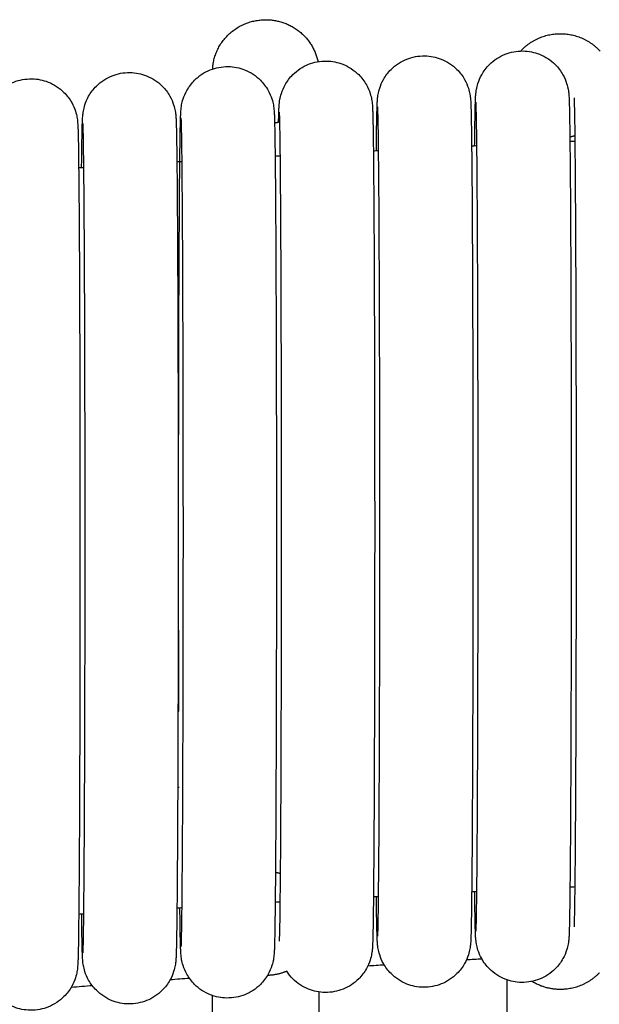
# Model space of a CAD drawing. Header units: millimetres. Extents: x -31695 to -19845, y -5614 to 7253.
# Tile 405 of 432: x -22256 to -22234, y 5516 to 5553. Entities that reach past the tile are written whole.
import ezdxf

# ---------------------------------------------------------------- set-up
doc = ezdxf.new("R2010")
doc.units = ezdxf.units.MM
doc.layers.add('2d', color=7, linetype='Continuous', true_color=0x000000)

msp = doc.modelspace()

# ---------------------------------------------------------------- linework, layer by layer
at = {"layer": '2d', "linetype": 'Continuous', "lineweight": -3}
for points, weights, knots in [([(-22248.685, 5550.996), (-22248.584, 5552.848), (-22246.688, 5552.848), (-22245.045, 5552.848), (-22244.726, 5551.272)], [0.979000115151, 0.718012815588, 1, 0.746140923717, 0.932335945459], [0.6400164, 0.6400164, 0.6400164, 0.9424778, 0.9424778, 1.2147688, 1.2147688, 1.2147688]), ([(-22237.1, 5551.672), (-22236.504, 5552.323), (-22235.611, 5552.323), (-22234.71, 5552.323), (-22234.113, 5551.662)], [0.854187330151, 0.843918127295, 1, 0.842737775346, 0.854352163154], [0.7750633, 0.7750633, 0.7750633, 0.9424778, 0.9424778, 1.1111583, 1.1111583, 1.1111583]), ([(-22234.146, 5517.034), (-22234.739, 5516.409), (-22235.611, 5516.409), (-22236.189, 5516.409), (-22236.678, 5516.711)], [0.853842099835, 0.847051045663, 1, 0.893084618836, 0.864224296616], [1.4067422, 1.4067422, 1.4067422, 1.5707963, 1.5707963, 1.6854745, 1.6854745, 1.6854745])]:
    msp.add_rational_spline(points, weights, degree=2, knots=knots, dxfattribs=at)
for points, knots in [([(-22242.528, 5547.93), (-22242.525, 5548.201), (-22242.522, 5548.446), (-22242.514, 5549.044), (-22242.508, 5549.326), (-22242.5, 5549.6), (-22242.498, 5549.654), (-22242.493, 5549.753), (-22242.489, 5549.821), (-22242.481, 5549.915), (-22242.476, 5549.966), (-22242.449, 5550.113), (-22242.433, 5550.186), (-22242.371, 5550.378), (-22242.322, 5550.493), (-22242.186, 5550.735), (-22242.088, 5550.865), (-22241.974, 5550.979), (-22241.806, 5551.148), (-22241.603, 5551.281), (-22241.176, 5551.45), (-22240.957, 5551.492), (-22240.705, 5551.491), (-22240.495, 5551.488), (-22240.287, 5551.446), (-22239.869, 5551.281), (-22239.667, 5551.148), (-22239.498, 5550.979), (-22239.385, 5550.865), (-22239.286, 5550.735), (-22239.151, 5550.493), (-22239.102, 5550.378), (-22239.04, 5550.186), (-22239.024, 5550.113), (-22238.997, 5549.965), (-22238.992, 5549.914), (-22238.983, 5549.821), (-22238.98, 5549.753), (-22238.975, 5549.654), (-22238.973, 5549.599), (-22238.965, 5549.325), (-22238.959, 5549.043), (-22238.942, 5547.858), (-22238.932, 5546.664), (-22238.923, 5545.137), (-22238.907, 5542.174), (-22238.897, 5538.164), (-22238.897, 5533.99)], [71.975022, 71.975022, 71.975022, 71.975022, 73.722221, 73.722221, 76.812828, 76.812828, 77.821616, 77.821616, 78.635035, 78.635035, 79.138582, 79.138582, 79.484469, 79.484469, 79.883884, 79.883884, 80.414377, 80.414377, 80.414377, 81.13628, 81.13628, 81.832742, 81.832742, 81.832742, 82.466199, 82.466199, 83.187889, 83.187889, 83.187889, 83.716972, 83.716972, 84.115326, 84.115326, 84.460294, 84.460294, 84.965616, 84.965616, 85.777531, 85.777531, 86.786727, 86.786727, 89.879203, 89.879203, 96.371637, 96.371637, 96.371637, 109.070334, 109.070334, 109.070334, 109.070334]), ([(-22238.833, 5548.114), (-22238.83, 5548.384), (-22238.827, 5548.628), (-22238.818, 5549.225), (-22238.813, 5549.507), (-22238.804, 5549.781), (-22238.802, 5549.835), (-22238.798, 5549.934), (-22238.794, 5550.003), (-22238.785, 5550.096), (-22238.781, 5550.147), (-22238.753, 5550.294), (-22238.737, 5550.367), (-22238.675, 5550.56), (-22238.627, 5550.674), (-22238.491, 5550.916), (-22238.393, 5551.046), (-22238.279, 5551.16), (-22238.11, 5551.329), (-22237.908, 5551.462), (-22237.48, 5551.631), (-22237.262, 5551.673), (-22237.01, 5551.673), (-22236.8, 5551.669), (-22236.592, 5551.627), (-22236.174, 5551.462), (-22235.972, 5551.329), (-22235.803, 5551.16), (-22235.689, 5551.046), (-22235.591, 5550.916), (-22235.455, 5550.674), (-22235.407, 5550.56), (-22235.345, 5550.367), (-22235.328, 5550.294), (-22235.301, 5550.146), (-22235.297, 5550.095), (-22235.288, 5550.002), (-22235.284, 5549.934), (-22235.28, 5549.835), (-22235.278, 5549.781), (-22235.269, 5549.506), (-22235.264, 5549.224), (-22235.247, 5548.039), (-22235.237, 5546.845), (-22235.228, 5545.319), (-22235.211, 5542.355), (-22235.202, 5538.345), (-22235.202, 5534.171)], [71.981782, 71.981782, 71.981782, 71.981782, 73.722221, 73.722221, 76.812828, 76.812828, 77.821616, 77.821616, 78.635035, 78.635035, 79.138582, 79.138582, 79.484469, 79.484469, 79.883884, 79.883884, 80.414377, 80.414377, 80.414377, 81.13628, 81.13628, 81.832742, 81.832742, 81.832742, 82.466199, 82.466199, 83.187889, 83.187889, 83.187889, 83.716972, 83.716972, 84.115326, 84.115326, 84.460294, 84.460294, 84.965616, 84.965616, 85.777531, 85.777531, 86.786727, 86.786727, 89.879203, 89.879203, 96.371637, 96.371637, 96.371637, 109.070334, 109.070334, 109.070334, 109.070334]), ([(-22249.956, 5526.867), (-22249.961, 5528.952), (-22249.964, 5531.245), (-22249.964, 5533.589), (-22249.964, 5537.763), (-22249.955, 5541.773), (-22249.938, 5544.736), (-22249.93, 5546.262), (-22249.919, 5547.455), (-22249.902, 5548.639), (-22249.897, 5548.922), (-22249.889, 5549.196), (-22249.887, 5549.25), (-22249.882, 5549.349), (-22249.878, 5549.417), (-22249.869, 5549.511), (-22249.865, 5549.562), (-22249.838, 5549.708), (-22249.821, 5549.782), (-22249.759, 5549.974), (-22249.711, 5550.089), (-22249.575, 5550.331), (-22249.477, 5550.461), (-22249.363, 5550.575), (-22249.194, 5550.744), (-22248.992, 5550.877), (-22248.564, 5551.046), (-22248.346, 5551.088), (-22248.094, 5551.087), (-22247.884, 5551.084), (-22247.676, 5551.042), (-22247.258, 5550.877), (-22247.056, 5550.744), (-22246.887, 5550.575), (-22246.773, 5550.461), (-22246.675, 5550.331), (-22246.54, 5550.089), (-22246.491, 5549.974), (-22246.429, 5549.782), (-22246.413, 5549.708), (-22246.385, 5549.561), (-22246.381, 5549.51), (-22246.372, 5549.417), (-22246.368, 5549.349), (-22246.364, 5549.25), (-22246.362, 5549.195), (-22246.353, 5548.921), (-22246.348, 5548.638), (-22246.331, 5547.454), (-22246.321, 5546.26), (-22246.312, 5544.733), (-22246.295, 5541.77), (-22246.286, 5537.76), (-22246.286, 5533.586)], [47.402398, 47.402398, 47.402398, 47.402398, 54.535167, 54.535167, 54.535167, 67.233865, 67.233865, 67.233865, 73.722221, 73.722221, 76.812828, 76.812828, 77.821616, 77.821616, 78.635035, 78.635035, 79.138582, 79.138582, 79.484469, 79.484469, 79.883884, 79.883884, 80.414377, 80.414377, 80.414377, 81.13628, 81.13628, 81.832742, 81.832742, 81.832742, 82.466199, 82.466199, 83.187889, 83.187889, 83.187889, 83.716972, 83.716972, 84.115326, 84.115326, 84.460294, 84.460294, 84.965616, 84.965616, 85.777531, 85.777531, 86.786727, 86.786727, 89.879203, 89.879203, 96.371637, 96.371637, 96.371637, 109.070334, 109.070334, 109.070334, 109.070334]), ([(-22246.205, 5548.993), (-22246.202, 5549.126), (-22246.2, 5549.24), (-22246.195, 5549.405), (-22246.193, 5549.459), (-22246.188, 5549.558), (-22246.184, 5549.626), (-22246.175, 5549.72), (-22246.171, 5549.77), (-22246.144, 5549.917), (-22246.128, 5549.991), (-22246.065, 5550.183), (-22246.017, 5550.298), (-22245.881, 5550.54), (-22245.783, 5550.67), (-22245.669, 5550.784), (-22245.5, 5550.953), (-22245.298, 5551.086), (-22244.87, 5551.255), (-22244.652, 5551.297), (-22244.4, 5551.296), (-22244.19, 5551.293), (-22243.982, 5551.251), (-22243.564, 5551.086), (-22243.362, 5550.953), (-22243.193, 5550.784), (-22243.079, 5550.67), (-22242.981, 5550.54), (-22242.846, 5550.298), (-22242.797, 5550.183), (-22242.735, 5549.991), (-22242.719, 5549.917), (-22242.691, 5549.77), (-22242.687, 5549.719), (-22242.678, 5549.626), (-22242.674, 5549.558), (-22242.67, 5549.459), (-22242.668, 5549.404), (-22242.659, 5549.13), (-22242.654, 5548.847), (-22242.637, 5547.663), (-22242.627, 5546.469), (-22242.618, 5544.942), (-22242.602, 5541.979), (-22242.592, 5537.969), (-22242.592, 5533.795), (-22242.592, 5529.621), (-22242.602, 5525.612), (-22242.618, 5522.649), (-22242.627, 5521.122), (-22242.637, 5519.929), (-22242.654, 5518.745), (-22242.659, 5518.462), (-22242.668, 5518.188), (-22242.67, 5518.134), (-22242.674, 5518.035), (-22242.678, 5517.967), (-22242.687, 5517.873), (-22242.692, 5517.823), (-22242.719, 5517.676), (-22242.735, 5517.603), (-22242.797, 5517.41), (-22242.846, 5517.295), (-22242.981, 5517.053), (-22243.079, 5516.923), (-22243.193, 5516.809), (-22243.362, 5516.64), (-22243.564, 5516.508), (-22243.992, 5516.338), (-22244.211, 5516.296), (-22244.463, 5516.297), (-22244.672, 5516.3), (-22244.88, 5516.342), (-22245.298, 5516.508), (-22245.5, 5516.64), (-22245.669, 5516.809), (-22245.756, 5516.896), (-22245.833, 5516.992), (-22245.899, 5517.093)], [-33.710702, -33.710702, -33.710702, -33.710702, -32.257505, -32.257505, -31.248718, -31.248718, -30.435299, -30.435299, -29.931752, -29.931752, -29.585865, -29.585865, -29.18645, -29.18645, -28.655957, -28.655957, -28.655957, -27.934054, -27.934054, -27.237592, -27.237592, -27.237592, -26.604135, -26.604135, -25.882445, -25.882445, -25.882445, -25.353362, -25.353362, -24.955008, -24.955008, -24.61004, -24.61004, -24.104718, -24.104718, -23.292803, -23.292803, -22.283607, -22.283607, -19.191131, -19.191131, -12.698697, -12.698697, -12.698697, 0, 0, 0, 12.698698, 12.698698, 12.698698, 19.187054, 19.187054, 22.277662, 22.277662, 23.286449, 23.286449, 24.099868, 24.099868, 24.603415, 24.603415, 24.949302, 24.949302, 25.348717, 25.348717, 25.87921, 25.87921, 25.87921, 26.601113, 26.601113, 27.297575, 27.297575, 27.297575, 27.931032, 27.931032, 28.652722, 28.652722, 28.652722, 29.054683, 29.054683, 29.054683, 29.054683]), ([(-22253.61, 5547.294), (-22253.607, 5547.569), (-22253.604, 5547.816), (-22253.595, 5548.417), (-22253.59, 5548.699), (-22253.582, 5548.973), (-22253.58, 5549.027), (-22253.575, 5549.126), (-22253.571, 5549.195), (-22253.562, 5549.288), (-22253.558, 5549.339), (-22253.531, 5549.486), (-22253.515, 5549.559), (-22253.453, 5549.752), (-22253.404, 5549.866), (-22253.268, 5550.108), (-22253.17, 5550.238), (-22253.056, 5550.352), (-22252.888, 5550.521), (-22252.685, 5550.654), (-22252.258, 5550.823), (-22252.039, 5550.865), (-22251.787, 5550.865), (-22251.577, 5550.861), (-22251.369, 5550.819), (-22250.951, 5550.654), (-22250.749, 5550.521), (-22250.58, 5550.352), (-22250.467, 5550.238), (-22250.368, 5550.108), (-22250.233, 5549.866), (-22250.184, 5549.752), (-22250.122, 5549.559), (-22250.106, 5549.486), (-22250.079, 5549.338), (-22250.074, 5549.287), (-22250.065, 5549.194), (-22250.062, 5549.126), (-22250.057, 5549.027), (-22250.055, 5548.973), (-22250.047, 5548.698), (-22250.041, 5548.416), (-22250.024, 5547.231), (-22250.014, 5546.037), (-22250.005, 5544.511), (-22249.989, 5541.547), (-22249.979, 5537.537), (-22249.979, 5533.363)], [71.956658, 71.956658, 71.956658, 71.956658, 73.722221, 73.722221, 76.812828, 76.812828, 77.821616, 77.821616, 78.635035, 78.635035, 79.138582, 79.138582, 79.484469, 79.484469, 79.883884, 79.883884, 80.414377, 80.414377, 80.414377, 81.13628, 81.13628, 81.832742, 81.832742, 81.832742, 82.466199, 82.466199, 83.187889, 83.187889, 83.187889, 83.716972, 83.716972, 84.115326, 84.115326, 84.460294, 84.460294, 84.965616, 84.965616, 85.777531, 85.777531, 86.786727, 86.786727, 89.879203, 89.879203, 96.371637, 96.371637, 96.371637, 109.070334, 109.070334, 109.070334, 109.070334]), ([(-22256.46, 5550.349), (-22256.364, 5550.411), (-22256.262, 5550.463), (-22255.95, 5550.587), (-22255.731, 5550.628), (-22255.479, 5550.628), (-22255.269, 5550.624), (-22255.062, 5550.583), (-22254.644, 5550.417), (-22254.441, 5550.284), (-22254.273, 5550.115), (-22254.159, 5550.002), (-22254.061, 5549.871), (-22253.925, 5549.629), (-22253.876, 5549.515), (-22253.814, 5549.322), (-22253.798, 5549.249), (-22253.771, 5549.102), (-22253.766, 5549.051), (-22253.758, 5548.957), (-22253.754, 5548.889), (-22253.749, 5548.79), (-22253.747, 5548.736), (-22253.739, 5548.461), (-22253.733, 5548.179), (-22253.717, 5546.994), (-22253.706, 5545.801), (-22253.698, 5544.274), (-22253.681, 5541.31), (-22253.672, 5537.3), (-22253.672, 5533.127), (-22253.672, 5528.953), (-22253.681, 5524.943), (-22253.698, 5521.98), (-22253.706, 5520.454), (-22253.717, 5519.26), (-22253.733, 5518.076), (-22253.739, 5517.794), (-22253.747, 5517.52), (-22253.749, 5517.466), (-22253.754, 5517.367), (-22253.758, 5517.298), (-22253.767, 5517.205), (-22253.771, 5517.154), (-22253.798, 5517.007), (-22253.814, 5516.934), (-22253.876, 5516.741), (-22253.925, 5516.627), (-22254.061, 5516.385), (-22254.159, 5516.255), (-22254.273, 5516.141), (-22254.441, 5515.972), (-22254.644, 5515.839), (-22255.071, 5515.67), (-22255.29, 5515.628), (-22255.542, 5515.628), (-22255.752, 5515.632), (-22255.96, 5515.674), (-22256.378, 5515.839), (-22256.58, 5515.972), (-22256.749, 5516.141), (-22256.785, 5516.177), (-22256.82, 5516.216), (-22256.853, 5516.255)], [-28.280101, -28.280101, -28.280101, -28.280101, -27.934054, -27.934054, -27.237592, -27.237592, -27.237592, -26.604135, -26.604135, -25.882445, -25.882445, -25.882445, -25.353362, -25.353362, -24.955008, -24.955008, -24.61004, -24.61004, -24.104718, -24.104718, -23.292803, -23.292803, -22.283607, -22.283607, -19.191131, -19.191131, -12.698697, -12.698697, -12.698697, 0, 0, 0, 12.698698, 12.698698, 12.698698, 19.187054, 19.187054, 22.277662, 22.277662, 23.286449, 23.286449, 24.099868, 24.099868, 24.603415, 24.603415, 24.949302, 24.949302, 25.348717, 25.348717, 25.87921, 25.87921, 25.87921, 26.601113, 26.601113, 27.297575, 27.297575, 27.297575, 27.931032, 27.931032, 28.652722, 28.652722, 28.652722, 28.822769, 28.822769, 28.822769, 28.822769]), ([(-22238.702, 5534.171), (-22238.702, 5538.338), (-22238.711, 5542.345), (-22238.728, 5545.299), (-22238.738, 5547.057), (-22238.75, 5548.385), (-22238.769, 5549.429), (-22238.775, 5549.652), (-22238.78, 5549.75)], [0, 0, 0, 0, 12.967343, 12.967343, 12.967343, 20.739773, 20.739773, 23.783996, 23.783996, 23.783996, 23.783996]), ([(-22235.006, 5534.339), (-22235.006, 5538.506), (-22235.015, 5542.512), (-22235.032, 5545.466), (-22235.042, 5547.224), (-22235.054, 5548.552), (-22235.072, 5549.596), (-22235.079, 5549.819), (-22235.084, 5549.918)], [0, 0, 0, 0, 12.967343, 12.967343, 12.967343, 20.739773, 20.739773, 23.783996, 23.783996, 23.783996, 23.783996]), ([(-22246.092, 5533.795), (-22246.092, 5537.962), (-22246.102, 5541.969), (-22246.118, 5544.923), (-22246.128, 5546.681), (-22246.14, 5548.009), (-22246.159, 5549.052), (-22246.165, 5549.276), (-22246.17, 5549.374)], [0, 0, 0, 0, 12.967343, 12.967343, 12.967343, 20.739773, 20.739773, 23.783996, 23.783996, 23.783996, 23.783996]), ([(-22242.397, 5533.99), (-22242.397, 5538.157), (-22242.407, 5542.164), (-22242.423, 5545.118), (-22242.433, 5546.876), (-22242.446, 5548.204), (-22242.464, 5549.248), (-22242.47, 5549.471), (-22242.475, 5549.569)], [0, 0, 0, 0, 12.967343, 12.967343, 12.967343, 20.739773, 20.739773, 23.783996, 23.783996, 23.783996, 23.783996]), ([(-22253.479, 5533.363), (-22253.479, 5537.53), (-22253.489, 5541.537), (-22253.505, 5544.491), (-22253.515, 5546.249), (-22253.528, 5547.577), (-22253.546, 5548.621), (-22253.552, 5548.844), (-22253.557, 5548.942)], [0, 0, 0, 0, 12.967343, 12.967343, 12.967343, 20.739773, 20.739773, 23.783996, 23.783996, 23.783996, 23.783996]), ([(-22249.786, 5533.586), (-22249.786, 5537.753), (-22249.796, 5541.76), (-22249.812, 5544.714), (-22249.822, 5546.472), (-22249.834, 5547.8), (-22249.853, 5548.843), (-22249.859, 5549.067), (-22249.864, 5549.165)], [0, 0, 0, 0, 12.967343, 12.967343, 12.967343, 20.739773, 20.739773, 23.783996, 23.783996, 23.783996, 23.783996]), ([(-22235.202, 5534.171), (-22235.202, 5529.997), (-22235.211, 5525.988), (-22235.228, 5523.025), (-22235.237, 5521.498), (-22235.247, 5520.305), (-22235.264, 5519.121), (-22235.269, 5518.839), (-22235.278, 5518.564), (-22235.28, 5518.51), (-22235.284, 5518.411), (-22235.288, 5518.343), (-22235.297, 5518.25), (-22235.301, 5518.199), (-22235.328, 5518.052), (-22235.345, 5517.979), (-22235.407, 5517.786), (-22235.455, 5517.672), (-22235.591, 5517.43), (-22235.689, 5517.299), (-22235.803, 5517.186), (-22235.972, 5517.017), (-22236.174, 5516.884), (-22236.602, 5516.714), (-22236.82, 5516.673), (-22237.072, 5516.673), (-22237.282, 5516.677), (-22237.49, 5516.718), (-22237.908, 5516.884), (-22238.11, 5517.017), (-22238.279, 5517.186), (-22238.393, 5517.299), (-22238.491, 5517.43), (-22238.627, 5517.672), (-22238.675, 5517.786), (-22238.737, 5517.979), (-22238.753, 5518.052), (-22238.781, 5518.2), (-22238.785, 5518.25), (-22238.794, 5518.344), (-22238.798, 5518.412), (-22238.802, 5518.511), (-22238.804, 5518.565), (-22238.813, 5518.84), (-22238.818, 5519.122), (-22238.826, 5519.678), (-22238.828, 5519.871), (-22238.831, 5520.081)], [0, 0, 0, 0, 12.698698, 12.698698, 12.698698, 19.187054, 19.187054, 22.277662, 22.277662, 23.286449, 23.286449, 24.099868, 24.099868, 24.603415, 24.603415, 24.949302, 24.949302, 25.348717, 25.348717, 25.87921, 25.87921, 25.87921, 26.601113, 26.601113, 27.297575, 27.297575, 27.297575, 27.931032, 27.931032, 28.652722, 28.652722, 28.652722, 29.181805, 29.181805, 29.580159, 29.580159, 29.925127, 29.925127, 30.430449, 30.430449, 31.242364, 31.242364, 32.25156, 32.25156, 35.344036, 35.344036, 36.751436, 36.751436, 36.751436, 36.751436]), ([(-22238.78, 5518.596), (-22238.777, 5518.644), (-22238.776, 5518.686), (-22238.771, 5518.848), (-22238.767, 5519.009), (-22238.75, 5519.959), (-22238.738, 5521.287), (-22238.728, 5523.045), (-22238.711, 5525.998), (-22238.702, 5530.004), (-22238.702, 5534.171)], [3.382838, 3.382838, 3.382838, 3.382838, 4.385952, 4.385952, 6.466044, 6.466044, 14.246477, 14.246477, 14.246477, 27.20762, 27.20762, 27.20762, 27.20762]), ([(-22235.084, 5518.763), (-22235.081, 5518.811), (-22235.079, 5518.854), (-22235.074, 5519.015), (-22235.071, 5519.177), (-22235.054, 5520.127), (-22235.042, 5521.454), (-22235.032, 5523.212), (-22235.015, 5526.165), (-22235.006, 5530.172), (-22235.006, 5534.339)], [3.382838, 3.382838, 3.382838, 3.382838, 4.385952, 4.385952, 6.466044, 6.466044, 14.246477, 14.246477, 14.246477, 27.20762, 27.20762, 27.20762, 27.20762]), ([(-22246.17, 5518.219), (-22246.167, 5518.267), (-22246.166, 5518.31), (-22246.161, 5518.472), (-22246.157, 5518.633), (-22246.141, 5519.583), (-22246.128, 5520.911), (-22246.118, 5522.668), (-22246.102, 5525.622), (-22246.092, 5529.628), (-22246.092, 5533.795)], [3.382838, 3.382838, 3.382838, 3.382838, 4.385952, 4.385952, 6.466044, 6.466044, 14.246477, 14.246477, 14.246477, 27.20762, 27.20762, 27.20762, 27.20762]), ([(-22238.897, 5533.99), (-22238.897, 5529.816), (-22238.907, 5525.807), (-22238.923, 5522.844), (-22238.932, 5521.317), (-22238.942, 5520.124), (-22238.959, 5518.94), (-22238.965, 5518.658), (-22238.973, 5518.383), (-22238.975, 5518.329), (-22238.98, 5518.23), (-22238.983, 5518.162), (-22238.992, 5518.068), (-22238.997, 5518.018), (-22239.024, 5517.871), (-22239.04, 5517.798), (-22239.102, 5517.605), (-22239.151, 5517.491), (-22239.286, 5517.248), (-22239.385, 5517.118), (-22239.498, 5517.004), (-22239.667, 5516.836), (-22239.869, 5516.703), (-22240.297, 5516.533), (-22240.516, 5516.492), (-22240.768, 5516.492), (-22240.978, 5516.496), (-22241.185, 5516.537), (-22241.603, 5516.703), (-22241.806, 5516.836), (-22241.974, 5517.004), (-22242.088, 5517.118), (-22242.186, 5517.248), (-22242.322, 5517.491), (-22242.371, 5517.605), (-22242.433, 5517.798), (-22242.449, 5517.871), (-22242.476, 5518.018), (-22242.481, 5518.069), (-22242.489, 5518.162), (-22242.493, 5518.231), (-22242.498, 5518.33), (-22242.5, 5518.384), (-22242.508, 5518.658), (-22242.514, 5518.941), (-22242.522, 5519.495), (-22242.524, 5519.684), (-22242.526, 5519.891)], [0, 0, 0, 0, 12.698698, 12.698698, 12.698698, 19.187054, 19.187054, 22.277662, 22.277662, 23.286449, 23.286449, 24.099868, 24.099868, 24.603415, 24.603415, 24.949302, 24.949302, 25.348717, 25.348717, 25.87921, 25.87921, 25.87921, 26.601113, 26.601113, 27.297575, 27.297575, 27.297575, 27.931032, 27.931032, 28.652722, 28.652722, 28.652722, 29.181805, 29.181805, 29.580159, 29.580159, 29.925127, 29.925127, 30.430449, 30.430449, 31.242364, 31.242364, 32.25156, 32.25156, 35.344036, 35.344036, 36.732367, 36.732367, 36.732367, 36.732367]), ([(-22242.475, 5518.414), (-22242.473, 5518.462), (-22242.471, 5518.505), (-22242.466, 5518.667), (-22242.462, 5518.828), (-22242.446, 5519.778), (-22242.433, 5521.106), (-22242.423, 5522.863), (-22242.407, 5525.817), (-22242.397, 5529.823), (-22242.397, 5533.99)], [3.382838, 3.382838, 3.382838, 3.382838, 4.385952, 4.385952, 6.466044, 6.466044, 14.246477, 14.246477, 14.246477, 27.20762, 27.20762, 27.20762, 27.20762]), ([(-22249.979, 5533.363), (-22249.979, 5529.189), (-22249.989, 5525.18), (-22250.005, 5522.217), (-22250.014, 5520.69), (-22250.024, 5519.497), (-22250.041, 5518.313), (-22250.047, 5518.031), (-22250.055, 5517.756), (-22250.057, 5517.702), (-22250.062, 5517.603), (-22250.065, 5517.535), (-22250.074, 5517.442), (-22250.079, 5517.391), (-22250.106, 5517.244), (-22250.122, 5517.171), (-22250.184, 5516.978), (-22250.233, 5516.864), (-22250.368, 5516.622), (-22250.467, 5516.491), (-22250.58, 5516.378), (-22250.749, 5516.209), (-22250.951, 5516.076), (-22251.379, 5515.906), (-22251.598, 5515.865), (-22251.85, 5515.865), (-22252.06, 5515.869), (-22252.267, 5515.91), (-22252.685, 5516.076), (-22252.888, 5516.209), (-22253.056, 5516.378), (-22253.17, 5516.491), (-22253.268, 5516.622), (-22253.404, 5516.864), (-22253.453, 5516.978), (-22253.515, 5517.171), (-22253.531, 5517.244), (-22253.558, 5517.391), (-22253.563, 5517.442), (-22253.571, 5517.536), (-22253.575, 5517.604), (-22253.58, 5517.703), (-22253.582, 5517.757), (-22253.59, 5518.032), (-22253.596, 5518.314), (-22253.603, 5518.86), (-22253.606, 5519.041), (-22253.608, 5519.237)], [0, 0, 0, 0, 12.698698, 12.698698, 12.698698, 19.187054, 19.187054, 22.277662, 22.277662, 23.286449, 23.286449, 24.099868, 24.099868, 24.603415, 24.603415, 24.949302, 24.949302, 25.348717, 25.348717, 25.87921, 25.87921, 25.87921, 26.601113, 26.601113, 27.297575, 27.297575, 27.297575, 27.931032, 27.931032, 28.652722, 28.652722, 28.652722, 29.181805, 29.181805, 29.580159, 29.580159, 29.925127, 29.925127, 30.430449, 30.430449, 31.242364, 31.242364, 32.25156, 32.25156, 35.344036, 35.344036, 36.672144, 36.672144, 36.672144, 36.672144]), ([(-22253.557, 5517.787), (-22253.555, 5517.836), (-22253.553, 5517.878), (-22253.548, 5518.04), (-22253.544, 5518.201), (-22253.528, 5519.151), (-22253.515, 5520.479), (-22253.505, 5522.237), (-22253.489, 5525.19), (-22253.479, 5529.196), (-22253.479, 5533.363)], [3.382838, 3.382838, 3.382838, 3.382838, 4.385952, 4.385952, 6.466044, 6.466044, 14.246477, 14.246477, 14.246477, 27.20762, 27.20762, 27.20762, 27.20762]), ([(-22246.286, 5533.586), (-22246.286, 5529.412), (-22246.295, 5525.403), (-22246.312, 5522.44), (-22246.321, 5520.913), (-22246.331, 5519.72), (-22246.348, 5518.536), (-22246.353, 5518.254), (-22246.362, 5517.979), (-22246.364, 5517.925), (-22246.368, 5517.826), (-22246.372, 5517.758), (-22246.381, 5517.664), (-22246.386, 5517.614), (-22246.413, 5517.467), (-22246.429, 5517.394), (-22246.491, 5517.201), (-22246.54, 5517.087), (-22246.675, 5516.844), (-22246.773, 5516.714), (-22246.887, 5516.6), (-22247.056, 5516.432), (-22247.258, 5516.299), (-22247.686, 5516.129), (-22247.905, 5516.088), (-22248.156, 5516.088), (-22248.366, 5516.092), (-22248.574, 5516.133), (-22248.992, 5516.299), (-22249.194, 5516.432), (-22249.363, 5516.6), (-22249.477, 5516.714), (-22249.575, 5516.844), (-22249.711, 5517.087), (-22249.759, 5517.201), (-22249.821, 5517.394), (-22249.838, 5517.467), (-22249.865, 5517.614), (-22249.869, 5517.665), (-22249.878, 5517.758), (-22249.882, 5517.827), (-22249.887, 5517.926), (-22249.889, 5517.98), (-22249.897, 5518.254), (-22249.902, 5518.537), (-22249.91, 5519.086), (-22249.913, 5519.269), (-22249.915, 5519.469)], [0, 0, 0, 0, 12.698698, 12.698698, 12.698698, 19.187054, 19.187054, 22.277662, 22.277662, 23.286449, 23.286449, 24.099868, 24.099868, 24.603415, 24.603415, 24.949302, 24.949302, 25.348717, 25.348717, 25.87921, 25.87921, 25.87921, 26.601113, 26.601113, 27.297575, 27.297575, 27.297575, 27.931032, 27.931032, 28.652722, 28.652722, 28.652722, 29.181805, 29.181805, 29.580159, 29.580159, 29.925127, 29.925127, 30.430449, 30.430449, 31.242364, 31.242364, 32.25156, 32.25156, 35.344036, 35.344036, 36.692964, 36.692964, 36.692964, 36.692964]), ([(-22249.864, 5518.01), (-22249.861, 5518.058), (-22249.86, 5518.101), (-22249.855, 5518.263), (-22249.851, 5518.424), (-22249.834, 5519.374), (-22249.822, 5520.702), (-22249.812, 5522.459), (-22249.796, 5525.413), (-22249.786, 5529.419), (-22249.786, 5533.586)], [3.382838, 3.382838, 3.382838, 3.382838, 4.385952, 4.385952, 6.466044, 6.466044, 14.246477, 14.246477, 14.246477, 27.20762, 27.20762, 27.20762, 27.20762])]:
    msp.add_open_spline(points, degree=3, knots=knots, dxfattribs=at)
for points, weights in [([(-22246.158, 5549.005), (-22246.256, 5548.979), (-22246.355, 5548.962)], [0.913312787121, 0.925677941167, 0.94060163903]), ([(-22235.056, 5548.486), (-22235.153, 5548.459), (-22235.253, 5548.441)], [0.910173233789, 0.92221120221, 0.936808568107]), ([(-22246.323, 5520.815), (-22246.226, 5520.798), (-22246.131, 5520.771)], [0.935735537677, 0.921636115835, 0.909955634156]), ([(-22245.899, 5517.094), (-22246.247, 5516.947), (-22246.625, 5516.936)], [0.885086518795, 0.918497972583, 0.987311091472])]:
    msp.add_rational_spline(points, weights, degree=2, dxfattribs=at)
for points, degree in [([(-22238.947, 5548.108), (-22238.881, 5548.112), (-22238.815, 5548.115), (-22238.75, 5548.118)], 3), ([(-22235.251, 5548.28), (-22235.185, 5548.283), (-22235.119, 5548.285), (-22235.054, 5548.288)], 3), ([(-22246.336, 5547.725), (-22246.27, 5547.729), (-22246.205, 5547.732), (-22246.14, 5547.736)], 3), ([(-22242.642, 5547.924), (-22242.576, 5547.927), (-22242.511, 5547.93), (-22242.445, 5547.934)], 3), ([(-22250.029, 5547.513), (-22249.964, 5547.517), (-22249.899, 5547.521), (-22249.834, 5547.525)], 3), ([(-22253.721, 5547.287), (-22253.657, 5547.291), (-22253.592, 5547.295), (-22253.527, 5547.299)], 3), ([(-22249.987, 5526.865), (-22249.977, 5526.866), (-22249.966, 5526.866), (-22249.955, 5526.867)], 3), ([(-22249.996, 5524.01), (-22249.979, 5524.011), (-22249.963, 5524.012), (-22249.946, 5524.013)], 3), ([(-22238.751, 5520.085), (-22238.815, 5520.081), (-22238.88, 5520.078), (-22238.944, 5520.075)], 3), ([(-22235.055, 5520.26), (-22235.12, 5520.257), (-22235.184, 5520.254), (-22235.249, 5520.251)], 3), ([(-22246.142, 5519.692), (-22246.205, 5519.688), (-22246.269, 5519.684), (-22246.333, 5519.681)], 3), ([(-22242.447, 5519.895), (-22242.511, 5519.892), (-22242.575, 5519.888), (-22242.639, 5519.885)], 3), ([(-22253.529, 5519.242), (-22253.592, 5519.238), (-22253.655, 5519.234), (-22253.719, 5519.23)], 3), ([(-22249.836, 5519.474), (-22249.899, 5519.47), (-22249.962, 5519.466), (-22250.026, 5519.462)], 3), ([(-22238.56, 5517.554), (-22238.754, 5517.542), (-22238.948, 5517.531), (-22239.142, 5517.519)], 3), ([(-22242.229, 5517.327), (-22242.437, 5517.314), (-22242.646, 5517.3), (-22242.854, 5517.287)], 3), ([(-22249.552, 5516.824), (-22249.796, 5516.806), (-22250.041, 5516.788), (-22250.285, 5516.77)], 3), ([(-22237.611, 5496.922), (-22237.611, 5506.845), (-22237.611, 5516.768)], 2), ([(-22253.206, 5516.548), (-22253.472, 5516.527), (-22253.738, 5516.506), (-22254.005, 5516.485)], 3), ([(-22244.688, 5516.315), (-22244.688, 5506.398), (-22244.688, 5496.48)], 2), ([(-22248.688, 5496.203), (-22248.688, 5506.191), (-22248.688, 5516.18)], 2), ([(-22248.399, 5516.109), (-22248.397, 5516.117), (-22248.395, 5516.125), (-22248.392, 5516.133)], 3)]:
    msp.add_open_spline(points, degree=degree, dxfattribs=at)

doc.saveas('drawing.dxf')
